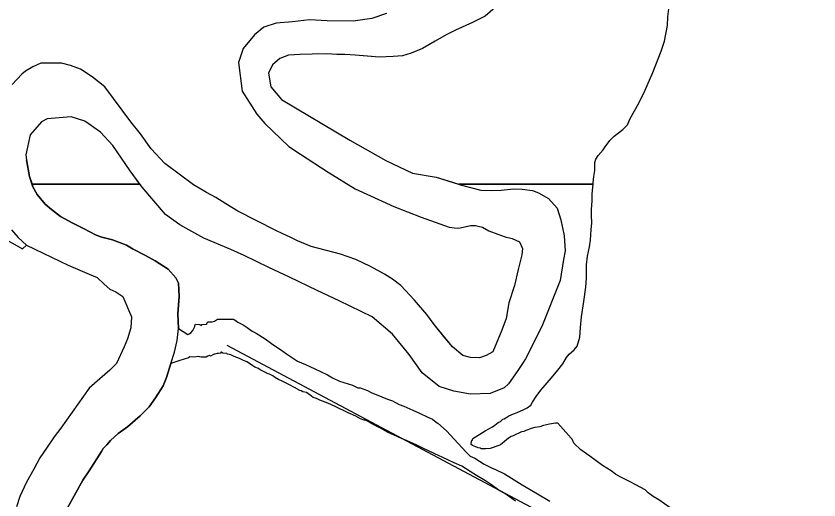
# Model space of a CAD drawing. Extents: x 3192986 to 3230865, y 867483 to 892886.
# Drawn here: x 3213297 to 3214907, y 881777 to 882747 of the extents above; entities that cross this region are included whole.
import ezdxf

# ---------------------------------------------------------------- set-up
doc = ezdxf.new("R2010")
doc.units = 0
for name, color, linetype in [('V-ROAD-CNTR', 7, 'Continuous'), ('V-SITE-VEGE', 7, 'Continuous'), ('V-TOPO-SHOR', 7, 'Continuous')]:
    doc.layers.add(name, color=color, linetype=linetype)

msp = doc.modelspace()

# ---------------------------------------------------------------- linework, layer by layer
at = {"layer": 'V-ROAD-CNTR'}
msp.add_lwpolyline([(3216594.9, 880542.3), (3214546.9, 881646.4), (3213720.3, 882086.3)], dxfattribs=at)
at = {"layer": 'V-SITE-VEGE'}
for p, q in [((3214604.4, 882745.8), (3214606.5, 882762.3)), ((3214010.1, 882742.8), (3213973, 882737)), ((3214040.1, 882752.3), (3214010.1, 882742.8)), ((3214237.5, 882747.5), (3214212.1, 882734.3)), ((3214603.3, 882728.3), (3214604.4, 882745.8)), ((3213818.4, 882732.9), (3213793.9, 882725.1)), ((3213851, 882736), (3213818.4, 882732.9)), ((3213885.4, 882740.1), (3213851, 882736)), ((3213920.6, 882737.8), (3213885.4, 882740.1)), ((3213973, 882737), (3213920.6, 882737.8)), ((3214212.1, 882734.3), (3214178.4, 882719.4)), ((3214597.3, 882697.2), (3214603.3, 882728.3)), ((3213774.7, 882710), (3213752.6, 882682.3)), ((3213793.9, 882725.1), (3213774.7, 882710)), ((3214159.3, 882709.7), (3214137.4, 882697.4)), ((3214178.4, 882719.4), (3214159.3, 882709.7)), ((3214137.4, 882697.4), (3214111.9, 882682.4)), ((3214590.6, 882677.1), (3214597.3, 882697.2)), ((3213752.6, 882682.3), (3213743.2, 882654.5)), ((3214111.9, 882682.4), (3214089.2, 882672.8)), ((3214574.3, 882634.1), (3214590.6, 882677.1)), ((3213826.1, 882662.1), (3213811.4, 882649.7)), ((3213843.3, 882669.1), (3213826.1, 882662.1)), ((3213866, 882670.6), (3213843.3, 882669.1)), ((3213890.4, 882671.1), (3213866, 882670.6)), ((3213920.2, 882671.6), (3213890.4, 882671.1)), ((3213940, 882670.4), (3213920.2, 882671.6)), ((3213956.3, 882670.2), (3213940, 882670.4)), ((3213977.1, 882669), (3213956.3, 882670.2)), ((3214024.9, 882664.7), (3213977.1, 882669)), ((3214052.9, 882666.1), (3214024.9, 882664.7)), ((3214071.9, 882667.6), (3214052.9, 882666.1)), ((3214089.2, 882672.8), (3214071.9, 882667.6)), ((3213330.4, 882645.9), (3213315.3, 882637.1)), ((3213346.1, 882652.9), (3213330.4, 882645.9)), ((3213387.7, 882652.7), (3213346.1, 882652.9)), ((3213405.7, 882648.4), (3213387.7, 882652.7)), ((3213426.2, 882640.7), (3213405.7, 882648.4)), ((3213743.2, 882654.5), (3213750.5, 882596.5)), ((3213811.4, 882649.7), (3213803.1, 882632.6)), ((3213307.9, 882630.8), (3213289, 882609.9)), ((3213315.3, 882637.1), (3213307.9, 882630.8)), ((3213449.1, 882625.3), (3213426.2, 882640.7)), ((3213803.1, 882632.6), (3213808.1, 882605.4)), ((3214558.2, 882597.6), (3214574.3, 882634.1)), ((3213474.9, 882605.6), (3213449.1, 882625.3)), ((3213527.2, 882535), (3213474.9, 882605.6)), ((3213750.5, 882596.5), (3213779.7, 882550.9)), ((3213808.1, 882605.4), (3213829.4, 882579.8)), ((3214545.9, 882573), (3214558.2, 882597.6)), ((3213829.4, 882579.8), (3213966.5, 882498.4)), ((3214528.9, 882542), (3214545.9, 882573)), ((3213779.7, 882550.9), (3213795.6, 882531.7)), ((3213546.4, 882511.1), (3213527.2, 882535)), ((3214523.2, 882529.2), (3214528.9, 882542)), ((3213795.6, 882531.7), (3213843.8, 882485.8)), ((3214496.3, 882506.7), (3214513.9, 882520.2)), ((3214513.9, 882520.2), (3214523.2, 882529.2)), ((3213567.6, 882481.1), (3213546.4, 882511.1)), ((3214487.9, 882497.6), (3214496.3, 882506.7)), ((3213843.8, 882485.8), (3213867, 882470.1)), ((3213966.5, 882498.4), (3214038.2, 882457.6)), ((3214474.8, 882479.4), (3214478.5, 882484.9)), ((3214478.5, 882484.9), (3214487.9, 882497.6)), ((3213594.8, 882451.9), (3213567.6, 882481.1)), ((3213867, 882470.1), (3213922.6, 882434.1)), ((3214459.8, 882460.3), (3214464.5, 882467.6)), ((3214464.5, 882467.6), (3214474.8, 882479.4)), ((3213652.6, 882408.8), (3213594.8, 882451.9)), ((3214038.2, 882457.6), (3214092.1, 882432.4)), ((3214457.6, 882437.4), (3214457.9, 882453.9)), ((3214457.9, 882453.9), (3214459.8, 882460.3)), ((3214455.6, 882425.5), (3214457.6, 882437.4)), ((3213922.6, 882434.1), (3213977.2, 882400.8)), ((3214092.1, 882432.4), (3214139.8, 882424.5)), ((3214139.8, 882424.5), (3214184.3, 882410.3)), ((3214454.5, 882412.7), (3214455.6, 882425.5)), ((3213678.5, 882393.8), (3213652.6, 882408.8)), ((3214184.3, 882410.3), (3214454.3, 882410.3)), ((3214454.3, 882410.3), (3214454.5, 882412.7)), ((3213697.3, 882383.7), (3213678.5, 882393.8)), ((3213977.2, 882400.8), (3214054.4, 882365.3)), ((3213717.7, 882371.1), (3213697.3, 882383.7)), ((3213741.9, 882356.4), (3213717.7, 882371.1)), ((3213817.7, 882317.1), (3213741.9, 882356.4)), ((3214054.4, 882365.3), (3214109.2, 882343.8)), ((3214109.2, 882343.8), (3214165.9, 882324)), ((3214165.9, 882324), (3214181.6, 882321.7)), ((3214181.6, 882321.7), (3214187.4, 882322.9)), ((3214187.4, 882322.9), (3214208.6, 882327.5)), ((3214208.6, 882327.5), (3214218.7, 882327.4)), ((3214218.7, 882327.4), (3214223.9, 882326.3)), ((3214223.9, 882326.3), (3214232.2, 882323.7)), ((3214232.2, 882323.7), (3214245.4, 882316.4)), ((3213287.4, 882318.5), (3213300.7, 882303.5)), ((3213832.1, 882310.7), (3213817.7, 882317.1)), ((3213846.6, 882304.1), (3213832.1, 882310.7)), ((3214245.4, 882316.4), (3214263.1, 882310.2)), ((3214263.1, 882310.2), (3214278.2, 882304.6)), ((3213300.7, 882303.5), (3213317.5, 882287.7)), ((3213861.3, 882296.8), (3213846.6, 882304.1)), ((3213888.8, 882285.2), (3213861.3, 882296.8)), ((3214278.2, 882304.6), (3214291.8, 882301.3)), ((3214291.8, 882301.3), (3214306.6, 882294.7)), ((3214306.6, 882294.7), (3214312.5, 882281.4)), ((3213317.5, 882287.7), (3213401.2, 882247.6)), ((3213947.3, 882269.6), (3213888.8, 882285.2)), ((3214312.5, 882281.4), (3214311.5, 882268.2)), ((3213978.4, 882259.4), (3213947.3, 882269.6)), ((3214007.9, 882244.9), (3213978.4, 882259.4)), ((3214311.5, 882268.2), (3214303.7, 882239.3)), ((3213401.2, 882247.6), (3213443.2, 882230)), ((3214035.5, 882229.6), (3214007.9, 882244.9)), ((3213443.2, 882230), (3213459.2, 882222.8)), ((3214051.6, 882219.9), (3214035.5, 882229.6)), ((3214303.7, 882239.3), (3214296.7, 882207)), ((3213459.2, 882222.8), (3213473.4, 882209.6)), ((3214068.3, 882207.1), (3214051.6, 882219.9)), ((3213473.4, 882209.6), (3213485, 882199.9)), ((3213485, 882199.9), (3213496.6, 882194.3)), ((3213496.6, 882194.3), (3213510.8, 882184.9)), ((3214096.3, 882177.5), (3214068.3, 882207.1)), ((3214296.7, 882207), (3214285.6, 882172.1)), ((3213510.8, 882184.9), (3213528.4, 882144.1)), ((3214120.8, 882148.6), (3214096.3, 882177.5)), ((3214285.6, 882172.1), (3214279.7, 882140.7)), ((3214135.5, 882128.5), (3214120.8, 882148.6)), ((3213528.4, 882144.1), (3213526.6, 882122.1)), ((3214279.7, 882140.7), (3214271.1, 882117.2)), ((3213526.6, 882122.1), (3213520.4, 882100.2)), ((3214172.2, 882083.9), (3214135.5, 882128.5)), ((3214271.1, 882117.2), (3214253.5, 882073.7)), ((3213520.4, 882100.2), (3213513.5, 882083.8)), ((3213513.5, 882083.8), (3213498.4, 882050.6)), ((3214192.8, 882066.2), (3214172.2, 882083.9)), ((3214208.5, 882062.2), (3214192.8, 882066.2)), ((3214239.8, 882066.8), (3214226.3, 882062)), ((3214253.5, 882073.7), (3214239.8, 882066.8)), ((3213498.4, 882050.6), (3213484.6, 882037.1)), ((3214226.3, 882062), (3214208.5, 882062.2)), ((3213484.6, 882037.1), (3213464.4, 882019.7)), ((3213464.4, 882019.7), (3213443.5, 882001.2)), ((3213443.5, 882001.2), (3213386.3, 881920.5)), ((3213386.3, 881920.5), (3213373.4, 881903.2)), ((3213373.4, 881903.2), (3213357.8, 881880.3)), ((3213357.8, 881880.3), (3213344.2, 881861)), ((3213344.2, 881861), (3213332.4, 881838.4)), ((3213332.4, 881838.4), (3213317.8, 881812.7)), ((3213317.8, 881812.7), (3213304.2, 881783.7)), ((3213304.2, 881783.7), (3213297.2, 881762.6))]:
    msp.add_line(p, q, dxfattribs=at)
msp.add_lwpolyline([(3213328.7, 882410.3), (3213544.9, 882410.3), (3213525.5, 882436.9), (3213491, 882488), (3213466.1, 882514.6), (3213434.8, 882536.7), (3213406.9, 882545.2), (3213359, 882541.4), (3213348, 882535.2), (3213325.1, 882509.4), (3213316.4, 882468.8), (3213317.7, 882458.8), (3213323.7, 882425.5)], close=True, dxfattribs=at)
for points in [[(3213328.7, 882410.3), (3213330.6, 882404.6), (3213338.8, 882389.3), (3213354.9, 882370.3), (3213367.5, 882359.3), (3213385.7, 882345.5), (3213409.5, 882332.7), (3213432.2, 882321.6), (3213457.6, 882308), (3213468.7, 882303.9), (3213490.2, 882298.8), (3213518.1, 882287.6), (3213531.9, 882279.8), (3213556.2, 882267.4), (3213576, 882256.7), (3213601.8, 882239.6), (3213617.5, 882222.2), (3213622.5, 882211.3), (3213623.8, 882184.9), (3213621.3, 882150.1), (3213622.4, 882120.9), (3213641.5, 882108.8), (3213643.9, 882110.3), (3213647.1, 882111.9), (3213651.1, 882116.6), (3213655.2, 882124.4), (3213655.2, 882126.8), (3213656.8, 882129.1), (3213657.6, 882129.1), (3213664.7, 882129), (3213668.7, 882126.6), (3213668.7, 882129), (3213670.3, 882128.9), (3213679, 882129.6), (3213681.4, 882134.3), (3213687.8, 882134.2), (3213690.1, 882134.2), (3213694.9, 882135.7), (3213700.5, 882139.6), (3213732.9, 882139.1), (3213736.1, 882137.5), (3213741.5, 882133.5), (3213752.5, 882127.8), (3213760.4, 882122.9), (3213770.6, 882115.6), (3213778.4, 882111.6), (3213796.5, 882100.2), (3213809, 882090.6), (3213831.7, 882075.2), (3213839.5, 882069.6), (3213861.5, 882055), (3213877.2, 882048.4), (3213896.1, 882039.5), (3213907.1, 882034.6), (3213921.2, 882028), (3213931.4, 882021.6), (3213945.6, 882015), (3213971.5, 882006.7), (3213982.6, 882001.8), (3213987.3, 882001.8), (3214001.5, 881996), (3214009.3, 881992), (3214030.6, 881983.7), (3214041.6, 881978.8), (3214051.8, 881975.5), (3214065.1, 881968.2), (3214074.6, 881964.9), (3214092.7, 881956.7), (3214106, 881951), (3214122.5, 881942.9), (3214132, 881938.8), (3214139.8, 881933.1), (3214142.9, 881930.7), (3214160.1, 881915.4), (3214175.7, 881898.6), (3214199.9, 881872.9), (3214207.7, 881864.9), (3214217.1, 881860.8), (3214235.9, 881848.7), (3214242.2, 881845.4), (3214250.8, 881841.3), (3214258.7, 881838), (3214276.8, 881829.1), (3214290.9, 881820.2), (3214312.1, 881807.2), (3214339.5, 881791), (3214367.7, 881774)], [(3214443.2, 882265.9), (3214447.2, 882284.2), (3214449.2, 882297.9), (3214450.4, 882319), (3214451.5, 882331.9), (3214450.8, 882347.5), (3214451, 882359.4), (3214452.2, 882376.9), (3214452.4, 882390.6), (3214454.3, 882410.3), (3214184.3, 882410.3), (3214190.2, 882408.4), (3214228.9, 882397.9), (3214249.7, 882397.6), (3214269.6, 882398.2), (3214294.9, 882400.6), (3214312.1, 882400.3), (3214332.8, 882397.3), (3214344.5, 882392.6), (3214365.1, 882381.5), (3214382, 882362.3), (3214389.8, 882338.7), (3214396.6, 882306.9), (3214398, 882276.2), (3214395, 882259.1), (3214388.1, 882216.7), (3214351.5, 882125), (3214318.9, 882059.5), (3214312.5, 882050.6), (3214302.3, 882034.5), (3214284.8, 882009.4), (3214275.6, 882001.4), (3214247.5, 881990.1), (3214208.6, 881988.8), (3214175.2, 881994.7), (3214145.5, 882004.2), (3214111.6, 882031.8), (3214085, 882068.3), (3214052.2, 882109.5), (3214011.1, 882144.4), (3213944.7, 882176.1), (3213900.7, 882196.6), (3213845.1, 882223.6), (3213803.8, 882243.2), (3213754.4, 882267.4), (3213727.5, 882279.5), (3213673.6, 882301.9), (3213625.2, 882328.8), (3213596.6, 882349.1), (3213549.5, 882404), (3213544.9, 882410.3), (3213328.7, 882410.3)], [(3214608.7, 881761), (3214585.9, 881777), (3214575, 881783.6), (3214565, 881791.1), (3214558.7, 881796.7), (3214540.4, 881807), (3214527.7, 881813.6), (3214508.5, 881823.1), (3214499.4, 881828.7), (3214490.3, 881835.3), (3214473, 881845.7), (3214447.6, 881864.4), (3214429.4, 881877.5), (3214415.8, 881890.6), (3214412.2, 881898.9), (3214410.4, 881900.8), (3214383.3, 881930.5), (3214378.7, 881930.6), (3214366.7, 881928.9), (3214354.8, 881926.4), (3214352.9, 881925.5), (3214347.4, 881923.7), (3214337.3, 881922), (3214329.9, 881920.3), (3214323.4, 881917.6), (3214319.7, 881915.8), (3214315.1, 881914.1), (3214310.5, 881913.2), (3214293.8, 881905.2), (3214290.2, 881904.3), (3214284.6, 881900.7), (3214268.8, 881887.2), (3214265.1, 881886.3), (3214247.6, 881880.1), (3214239.3, 881879.3), (3214230.1, 881879.5), (3214228.3, 881880.4), (3214223.7, 881881.4), (3214219.1, 881883.3), (3214212.7, 881886.1), (3214210, 881888), (3214210.1, 881895.4), (3214212, 881896.3), (3214212.9, 881899.9), (3214237.9, 881915.2), (3214252.8, 881923.2), (3214257.4, 881926.8), (3214263.9, 881932.2), (3214268.5, 881934), (3214273.2, 881938.5), (3214276, 881939.4), (3214281.5, 881943), (3214285.2, 881945.7), (3214294.5, 881949.3), (3214301.9, 881951.9), (3214315.7, 881958.1), (3214322.2, 881961.7), (3214329.6, 881967.1), (3214332.5, 881972.6), (3214340, 881984.4), (3214349.4, 881997.2), (3214370.8, 882021.6), (3214383.9, 882037.1), (3214393.3, 882049.8), (3214400.8, 882062.6), (3214406.4, 882068.9), (3214416.6, 882077.9), (3214422.3, 882085.2), (3214428, 882103.5), (3214429.2, 882122.8), (3214431.4, 882143.9), (3214435.5, 882175), (3214439.6, 882203.5), (3214440.8, 882221.8), (3214441.1, 882248.4), (3214443.2, 882265.9)], [(3213906.2, 881976.8), (3213899.2, 881980.1), (3213892.9, 881982.5), (3213889.7, 881985), (3213879.6, 881992.2), (3213871.7, 881993.9), (3213868.5, 881995.6), (3213866.2, 881996.4), (3213855.2, 882002.1), (3213845, 882007.8), (3213830.8, 882015.1), (3213823, 882018.4), (3213815.1, 882023.2), (3213812, 882025.6), (3213804.9, 882028.9), (3213802.6, 882029.7), (3213799.4, 882031.4), (3213797.1, 882032.2), (3213786.1, 882037.9), (3213782.9, 882040.3), (3213775.8, 882042.8), (3213771.9, 882046), (3213764.9, 882050.8), (3213759.4, 882054.1), (3213751.5, 882057.4), (3213745.2, 882060.6), (3213734.2, 882064.7), (3213727.2, 882068), (3213720.8, 882068.9), (3213719.3, 882070.5), (3213711.4, 882071.4), (3213708.2, 882073), (3213707.5, 882073), (3213707.4, 882071.4), (3213702.7, 882070.7), (3213700.3, 882070.8), (3213695.5, 882069.2), (3213693.9, 882069.3), (3213691.6, 882067.7), (3213686.8, 882065.4), (3213684.4, 882066.2), (3213681.2, 882065.5), (3213678, 882063.2), (3213667.8, 882063.3), (3213665.4, 882064.1), (3213663, 882064.2), (3213653.5, 882063.5), (3213645.6, 882063.6), (3213642.4, 882062.1), (3213624.9, 882056.8), (3213607.4, 882050.7), (3213598.6, 882022.1), (3213591.6, 882005.8), (3213576.5, 881981.6), (3213563.8, 881963.4), (3213545.9, 881945.2), (3213520, 881923.6), (3213501.8, 881909.9), (3213486.4, 881896.1), (3213478.7, 881887), (3213471.4, 881879.9), (3213468.1, 881874), (3213443.6, 881835.1), (3213430.9, 881816.5), (3213398.9, 881759.4)], [(3214298.9, 881774.2), (3214291.1, 881779.8), (3214277, 881789.5), (3214266, 881796), (3214250.3, 881807.3), (3214238.6, 881815.4), (3214220.5, 881825.9), (3214208, 881834), (3214190.7, 881844.6), (3214175.8, 881851.1), (3214164, 881856.8), (3214151.4, 881862.5), (3214145.2, 881865), (3214135.7, 881869.9), (3214111.4, 881881.3), (3214099.6, 881887), (3214081.5, 881895.2), (3214069.7, 881900.1), (3214054, 881907.4), (3214043, 881912.3), (3214028.1, 881920.5), (3214017.1, 881926.2), (3214008.4, 881931), (3214002.9, 881934.3), (3213997.4, 881936.7), (3213995.1, 881936.8), (3213988, 881939.2), (3213978.6, 881944.9), (3213962.8, 881951.5), (3213936.9, 881964.5), (3213922, 881971.1), (3213906.2, 881976.8)]]:
    msp.add_lwpolyline(points, dxfattribs=at)
at = {"layer": 'V-TOPO-SHOR'}
msp.add_line((3214181.6, 882321.7), (3214187.4, 882322.9), dxfattribs=at)
for points in [[(3214257.7, 882764.4), (3214237.5, 882747.5), (3214212.1, 882734.3), (3214178.4, 882719.4), (3214159.3, 882709.7), (3214137.4, 882697.4), (3214111.9, 882682.4), (3214089.2, 882672.8), (3214071.9, 882667.6), (3214052.9, 882666.1), (3214024.9, 882664.7), (3214001.4, 882666.8), (3213977.1, 882669), (3213956.3, 882670.2), (3213940, 882670.4), (3213920.2, 882671.6), (3213890.4, 882671.1), (3213866, 882670.6), (3213843.3, 882669.1), (3213826.1, 882662.1), (3213811.4, 882649.7), (3213803.1, 882632.6), (3213808.1, 882605.4), (3213829.4, 882579.8), (3213966.5, 882498.4), (3214038.2, 882457.6), (3214092.1, 882432.4), (3214139.8, 882424.5), (3214172.2, 882414.1), (3214190.2, 882408.4), (3214228.9, 882397.9), (3214249.7, 882397.6), (3214269.6, 882398.2), (3214294.9, 882400.6), (3214312.1, 882400.3), (3214332.8, 882397.3), (3214344.5, 882392.6), (3214365.1, 882381.5), (3214382, 882362.3), (3214389.8, 882338.7), (3214396.6, 882306.9), (3214398, 882276.2), (3214395, 882259.1), (3214388.1, 882216.7), (3214351.5, 882125), (3214318.9, 882059.5), (3214312.5, 882050.6), (3214302.3, 882034.5), (3214284.8, 882009.4), (3214275.6, 882001.4), (3214247.5, 881990.1), (3214208.6, 881988.8), (3214175.2, 881994.7), (3214145.5, 882004.2), (3214111.6, 882031.8), (3214085, 882068.3), (3214052.2, 882109.5), (3214011.1, 882144.4), (3213944.7, 882176.1), (3213900.7, 882196.6), (3213845.1, 882223.6), (3213803.8, 882243.2), (3213754.4, 882267.4), (3213727.5, 882279.5), (3213673.6, 882301.9), (3213625.2, 882328.8), (3213596.6, 882349.1), (3213549.5, 882404), (3213525.5, 882436.9), (3213491, 882488), (3213466.1, 882514.6), (3213434.8, 882536.7), (3213406.9, 882545.2), (3213359, 882541.4), (3213348, 882535.2), (3213325.1, 882509.4), (3213316.4, 882468.8), (3213317.7, 882458.8)], [(3214040.1, 882752.3), (3214010.1, 882742.8), (3213973, 882737), (3213920.6, 882737.8), (3213885.4, 882740.1), (3213851, 882736), (3213818.4, 882732.9), (3213793.9, 882725.1), (3213774.7, 882710), (3213752.6, 882682.3), (3213743.2, 882654.5), (3213750.5, 882596.5), (3213779.7, 882550.9), (3213795.6, 882531.7), (3213843.8, 882485.8), (3213867, 882470.1), (3213922.6, 882434.1), (3213977.2, 882400.8), (3214054.4, 882365.3), (3214109.2, 882343.8), (3214165.9, 882324), (3214181.6, 882321.7)], [(3214187.4, 882322.9), (3214208.6, 882327.5), (3214218.7, 882327.4), (3214223.9, 882326.3), (3214232.2, 882323.7), (3214245.4, 882316.4), (3214263.1, 882310.2), (3214278.2, 882304.6), (3214291.8, 882301.3), (3214306.6, 882294.7), (3214312.5, 882281.4), (3214311.5, 882268.2), (3214303.7, 882239.3), (3214296.7, 882207), (3214285.6, 882172.1), (3214279.7, 882140.7), (3214271.1, 882117.2), (3214253.5, 882073.7), (3214239.8, 882066.8), (3214226.3, 882062), (3214208.5, 882062.2), (3214192.8, 882066.2), (3214172.2, 882083.9), (3214157.6, 882101.6), (3214135.5, 882128.5), (3214120.8, 882148.6), (3214096.3, 882177.5), (3214068.3, 882207.1), (3214051.6, 882219.9), (3214035.5, 882229.6), (3214007.9, 882244.9), (3213978.4, 882259.4), (3213947.3, 882269.6), (3213888.8, 882285.2), (3213861.3, 882296.8), (3213846.6, 882304.1), (3213832.1, 882310.7), (3213817.7, 882317.1), (3213741.9, 882356.4), (3213717.7, 882371.1), (3213697.3, 882383.7), (3213678.5, 882393.8), (3213652.6, 882408.8), (3213594.8, 882451.9), (3213567.6, 882481.1), (3213546.4, 882511.1), (3213527.2, 882535), (3213474.9, 882605.6), (3213449.1, 882625.3), (3213426.2, 882640.7), (3213405.7, 882648.4), (3213387.7, 882652.7), (3213346.1, 882652.9), (3213330.4, 882645.9), (3213315.3, 882637.1), (3213307.9, 882630.8), (3213289, 882609.9)], [(3212977.8, 882466.5), (3213309.8, 882280.4), (3213317.5, 882287.7)], [(3213398.9, 881759.4), (3213430.9, 881816.5), (3213443.6, 881835.1), (3213468.1, 881874), (3213471.4, 881879.9), (3213478.7, 881887), (3213486.4, 881896.1), (3213501.8, 881909.9), (3213520, 881923.6), (3213545.9, 881945.2), (3213563.8, 881963.4), (3213576.5, 881981.6), (3213591.6, 882005.8), (3213598.6, 882022.1), (3213607.4, 882050.7), (3213614.2, 882073.4), (3213620.1, 882096.9), (3213622.4, 882120.9), (3213621.3, 882150.1), (3213623.8, 882184.9), (3213622.5, 882211.3), (3213617.5, 882222.2), (3213601.8, 882239.6), (3213576, 882256.7), (3213556.2, 882267.4), (3213531.9, 882279.8), (3213518.1, 882287.6), (3213490.2, 882298.8), (3213468.7, 882303.9), (3213457.6, 882308), (3213432.2, 882321.6), (3213409.5, 882332.7), (3213385.7, 882345.5), (3213367.5, 882359.3), (3213354.9, 882370.3), (3213338.8, 882389.3), (3213330.6, 882404.6), (3213323.7, 882425.5), (3213317.7, 882458.8)], [(3213287.4, 882318.5), (3213300.7, 882303.5), (3213317.5, 882287.7), (3213401.2, 882247.6), (3213443.2, 882230), (3213459.2, 882222.8), (3213473.4, 882209.6), (3213485, 882199.9), (3213496.6, 882194.3), (3213510.8, 882184.9), (3213528.4, 882144.1), (3213526.6, 882122.1), (3213520.4, 882100.2), (3213513.5, 882083.8), (3213498.4, 882050.6), (3213484.6, 882037.1), (3213464.4, 882019.7), (3213443.5, 882001.2), (3213386.3, 881920.5), (3213373.4, 881903.2), (3213357.8, 881880.3), (3213344.2, 881861), (3213332.4, 881838.4), (3213317.8, 881812.7), (3213304.2, 881783.7), (3213297.2, 881762.6)]]:
    msp.add_lwpolyline(points, dxfattribs=at)

doc.saveas('drawing.dxf')
